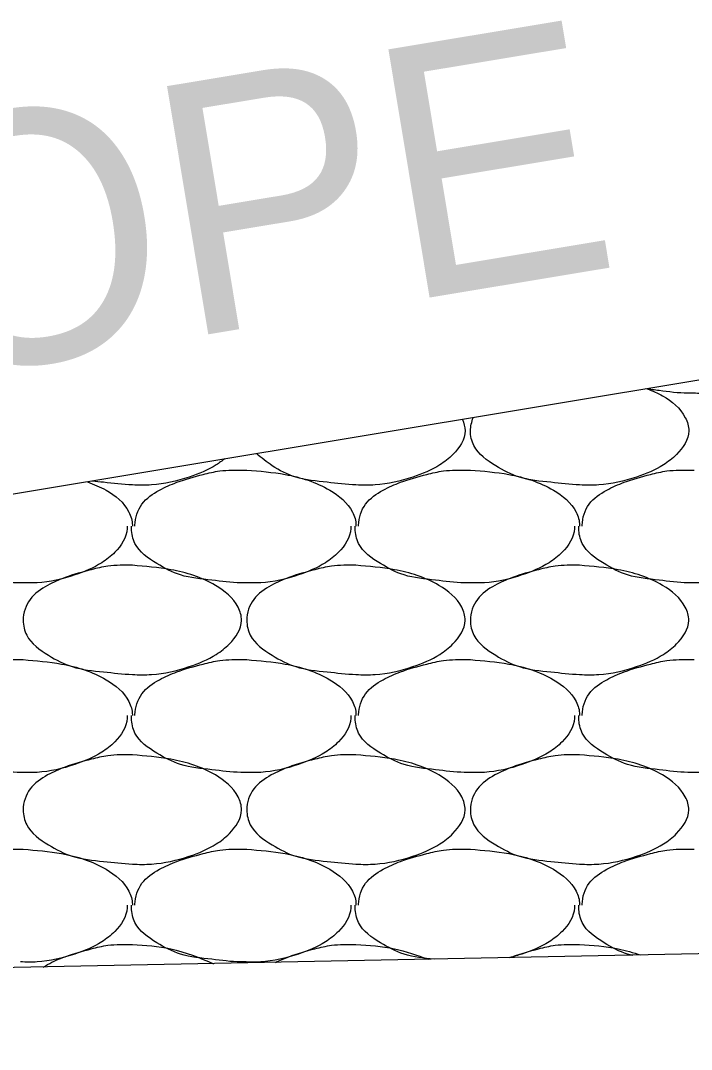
# Model space of a CAD drawing. Extents: x 1364961 to 1365294, y 367927 to 368034.
# Drawn here: x 1365182.934 to 1365184.47, y 367970.393 to 367972.749 of the extents above; entities that cross this region are included whole.
import ezdxf

# ---------------------------------------------------------------- set-up
doc = ezdxf.new("R2010")
doc.units = 0
doc.layers.add('Default', color=7, linetype='Continuous')

msp = doc.modelspace()

# ---------------------------------------------------------------- linework, layer by layer
at = {"layer": 'Default'}
for p, q in [((1365187.4981, 367972.4254), (1365166.1432, 367968.8787)), ((1365183.4461, 367971.7194), (1365183.4521, 367971.7194)), ((1365183.9581, 367971.7194), (1365183.9641, 367971.7194)), ((1365184.4701, 367971.7194), (1365184.4761, 367971.7194)), ((1365182.9341, 367971.2854), (1365182.9401, 367971.2854)), ((1365183.4461, 367971.2854), (1365183.4521, 367971.2854)), ((1365183.9581, 367971.2854), (1365183.9641, 367971.2854)), ((1365184.4701, 367971.2854), (1365184.4761, 367971.2854)), ((1365182.9341, 367970.8514), (1365182.9401, 367970.8514)), ((1365183.4461, 367970.8514), (1365183.4521, 367970.8514)), ((1365183.9581, 367970.8514), (1365183.9641, 367970.8514)), ((1365184.4701, 367970.8514), (1365184.4761, 367970.8514)), ((1365193.4821, 367970.7914), (1365175.4981, 367970.4324))]:
    msp.add_line(p, q, dxfattribs=at)
for points in [[(1365184.6781, 367971.9574), (1365184.6561, 367971.9414), (1365184.5941, 367971.9134), (1365184.5081, 367971.8954), (1365184.4701, 367971.8954)], [(1365184.3691, 367971.9054), (1365184.4041, 367971.8894), (1365184.4561, 367971.8394), (1365184.4641, 367971.8094), (1365184.4361, 367971.7554), (1365184.4061, 367971.7314), (1365184.3441, 367971.7034), (1365184.2581, 367971.6854), (1365184.2141, 367971.6854), (1365184.1481, 367971.6914), (1365184.0761, 367971.7034), (1365184.0221, 367971.7294), (1365183.9721, 367971.7754), (1365183.9641, 367971.8094), (1365183.9701, 367971.8394)], [(1365184.4701, 367971.8954), (1365184.4621, 367971.8954), (1365184.3961, 367971.9014), (1365184.3661, 367971.9054)], [(1365183.9461, 367971.8354), (1365183.9521, 367971.8094), (1365183.9241, 367971.7554), (1365183.8941, 367971.7314), (1365183.8321, 367971.7034), (1365183.7461, 367971.6854), (1365183.7021, 367971.6854), (1365183.6361, 367971.6914), (1365183.5641, 367971.7034), (1365183.5101, 367971.7294), (1365183.4741, 367971.7574)], [(1365183.4021, 367971.7454), (1365183.3821, 367971.7314), (1365183.3201, 367971.7034), (1365183.2341, 367971.6854), (1365183.1901, 367971.6854), (1365183.1241, 367971.6914), (1365183.0981, 367971.6944)], [(1365183.1961, 367971.5914), (1365183.1961, 367971.5934), (1365183.2121, 367971.6414), (1365183.2521, 367971.6734), (1365183.2921, 367971.6914), (1365183.3521, 367971.7094), (1365183.3901, 367971.7174), (1365183.4461, 367971.7194)], [(1365183.4521, 367971.7194), (1365183.5401, 367971.7094), (1365183.6421, 367971.6734), (1365183.6941, 367971.6234), (1365183.7021, 367971.5934), (1365183.7021, 367971.5914)], [(1365183.7081, 367971.5914), (1365183.7081, 367971.5934), (1365183.7241, 367971.6414), (1365183.7641, 367971.6734), (1365183.8041, 367971.6914), (1365183.8641, 367971.7094), (1365183.9021, 367971.7174), (1365183.9581, 367971.7194)], [(1365183.9641, 367971.7194), (1365184.0521, 367971.7094), (1365184.1541, 367971.6734), (1365184.2061, 367971.6234), (1365184.2141, 367971.5934), (1365184.2141, 367971.5914)], [(1365184.2201, 367971.5914), (1365184.2201, 367971.5934), (1365184.2361, 367971.6414), (1365184.2761, 367971.6734), (1365184.3161, 367971.6914), (1365184.3761, 367971.7094), (1365184.4141, 367971.7174), (1365184.4701, 367971.7194)], [(1365183.0871, 367971.6924), (1365183.1301, 367971.6734), (1365183.1821, 367971.6234), (1365183.1901, 367971.5934), (1365183.1901, 367971.5914)], [(1365182.9341, 367971.4614), (1365182.9261, 367971.4614), (1365182.8601, 367971.4674), (1365182.7881, 367971.4794), (1365182.7341, 367971.5054), (1365182.6841, 367971.5514), (1365182.6761, 367971.5854), (1365182.6761, 367971.5914)], [(1365183.1781, 367971.5914), (1365183.1781, 367971.5854), (1365183.1501, 367971.5314), (1365183.1201, 367971.5074), (1365183.0581, 367971.4794), (1365182.9721, 367971.4614), (1365182.9341, 367971.4614)], [(1365183.4461, 367971.4614), (1365183.4381, 367971.4614), (1365183.3721, 367971.4674), (1365183.3001, 367971.4794), (1365183.2461, 367971.5054), (1365183.1961, 367971.5514), (1365183.1881, 367971.5854), (1365183.1881, 367971.5914)], [(1365183.6901, 367971.5914), (1365183.6901, 367971.5854), (1365183.6621, 367971.5314), (1365183.6321, 367971.5074), (1365183.5701, 367971.4794), (1365183.4841, 367971.4614), (1365183.4461, 367971.4614)], [(1365183.9581, 367971.4614), (1365183.9501, 367971.4614), (1365183.8841, 367971.4674), (1365183.8121, 367971.4794), (1365183.7581, 367971.5054), (1365183.7081, 367971.5514), (1365183.7001, 367971.5854), (1365183.7001, 367971.5914)], [(1365184.2021, 367971.5914), (1365184.2021, 367971.5854), (1365184.1741, 367971.5314), (1365184.1441, 367971.5074), (1365184.0821, 367971.4794), (1365183.9961, 367971.4614), (1365183.9581, 367971.4614)], [(1365184.4701, 367971.4614), (1365184.4621, 367971.4614), (1365184.3961, 367971.4674), (1365184.3241, 367971.4794), (1365184.2701, 367971.5054), (1365184.2201, 367971.5514), (1365184.2121, 367971.5854), (1365184.2121, 367971.5914)], [(1365184.7141, 367971.5914), (1365184.7141, 367971.5854), (1365184.6861, 367971.5314), (1365184.6561, 367971.5074), (1365184.5941, 367971.4794), (1365184.5081, 367971.4614), (1365184.4701, 367971.4614)], [(1365183.1901, 367971.5014), (1365183.2781, 367971.4914), (1365183.3801, 367971.4554), (1365183.4321, 367971.4054), (1365183.4401, 367971.3754), (1365183.4121, 367971.3214), (1365183.3821, 367971.2974), (1365183.3201, 367971.2694), (1365183.2341, 367971.2514), (1365183.1901, 367971.2514), (1365183.1241, 367971.2574), (1365183.0521, 367971.2694), (1365182.9981, 367971.2954), (1365182.9481, 367971.3414), (1365182.9401, 367971.3754), (1365182.9561, 367971.4234), (1365182.9961, 367971.4554), (1365183.0361, 367971.4734), (1365183.0961, 367971.4914), (1365183.1341, 367971.4994), (1365183.1901, 367971.5014)], [(1365183.7021, 367971.5014), (1365183.7901, 367971.4914), (1365183.8921, 367971.4554), (1365183.9441, 367971.4054), (1365183.9521, 367971.3754), (1365183.9241, 367971.3214), (1365183.8941, 367971.2974), (1365183.8321, 367971.2694), (1365183.7461, 367971.2514), (1365183.7021, 367971.2514), (1365183.6361, 367971.2574), (1365183.5641, 367971.2694), (1365183.5101, 367971.2954), (1365183.4601, 367971.3414), (1365183.4521, 367971.3754), (1365183.4681, 367971.4234), (1365183.5081, 367971.4554), (1365183.5481, 367971.4734), (1365183.6081, 367971.4914), (1365183.6461, 367971.4994), (1365183.7021, 367971.5014)], [(1365184.2141, 367971.5014), (1365184.3021, 367971.4914), (1365184.4041, 367971.4554), (1365184.4561, 367971.4054), (1365184.4641, 367971.3754), (1365184.4361, 367971.3214), (1365184.4061, 367971.2974), (1365184.3441, 367971.2694), (1365184.2581, 367971.2514), (1365184.2141, 367971.2514), (1365184.1481, 367971.2574), (1365184.0761, 367971.2694), (1365184.0221, 367971.2954), (1365183.9721, 367971.3414), (1365183.9641, 367971.3754), (1365183.9801, 367971.4234), (1365184.0201, 367971.4554), (1365184.0601, 367971.4734), (1365184.1201, 367971.4914), (1365184.1581, 367971.4994), (1365184.2141, 367971.5014)], [(1365182.6841, 367971.1574), (1365182.6841, 367971.1594), (1365182.7001, 367971.2074), (1365182.7401, 367971.2394), (1365182.7801, 367971.2574), (1365182.8401, 367971.2754), (1365182.8781, 367971.2834), (1365182.9341, 367971.2854)], [(1365182.9401, 367971.2854), (1365183.0281, 367971.2754), (1365183.1301, 367971.2394), (1365183.1821, 367971.1894), (1365183.1901, 367971.1594), (1365183.1901, 367971.1574)], [(1365183.1961, 367971.1574), (1365183.1961, 367971.1594), (1365183.2121, 367971.2074), (1365183.2521, 367971.2394), (1365183.2921, 367971.2574), (1365183.3521, 367971.2754), (1365183.3901, 367971.2834), (1365183.4461, 367971.2854)], [(1365183.4521, 367971.2854), (1365183.5401, 367971.2754), (1365183.6421, 367971.2394), (1365183.6941, 367971.1894), (1365183.7021, 367971.1594), (1365183.7021, 367971.1574)], [(1365183.7081, 367971.1574), (1365183.7081, 367971.1594), (1365183.7241, 367971.2074), (1365183.7641, 367971.2394), (1365183.8041, 367971.2574), (1365183.8641, 367971.2754), (1365183.9021, 367971.2834), (1365183.9581, 367971.2854)], [(1365183.9641, 367971.2854), (1365184.0521, 367971.2754), (1365184.1541, 367971.2394), (1365184.2061, 367971.1894), (1365184.2141, 367971.1594), (1365184.2141, 367971.1574)], [(1365184.2201, 367971.1574), (1365184.2201, 367971.1594), (1365184.2361, 367971.2074), (1365184.2761, 367971.2394), (1365184.3161, 367971.2574), (1365184.3761, 367971.2754), (1365184.4141, 367971.2834), (1365184.4701, 367971.2854)], [(1365182.9341, 367971.0274), (1365182.9261, 367971.0274), (1365182.8601, 367971.0334), (1365182.7881, 367971.0454), (1365182.7341, 367971.0714), (1365182.6841, 367971.1174), (1365182.6761, 367971.1514), (1365182.6761, 367971.1574)], [(1365183.1781, 367971.1574), (1365183.1781, 367971.1514), (1365183.1501, 367971.0974), (1365183.1201, 367971.0734), (1365183.0581, 367971.0454), (1365182.9721, 367971.0274), (1365182.9341, 367971.0274)], [(1365183.4461, 367971.0274), (1365183.4381, 367971.0274), (1365183.3721, 367971.0334), (1365183.3001, 367971.0454), (1365183.2461, 367971.0714), (1365183.1961, 367971.1174), (1365183.1881, 367971.1514), (1365183.1881, 367971.1574)], [(1365183.6901, 367971.1574), (1365183.6901, 367971.1514), (1365183.6621, 367971.0974), (1365183.6321, 367971.0734), (1365183.5701, 367971.0454), (1365183.4841, 367971.0274), (1365183.4461, 367971.0274)], [(1365183.9581, 367971.0274), (1365183.9501, 367971.0274), (1365183.8841, 367971.0334), (1365183.8121, 367971.0454), (1365183.7581, 367971.0714), (1365183.7081, 367971.1174), (1365183.7001, 367971.1514), (1365183.7001, 367971.1574)], [(1365184.2021, 367971.1574), (1365184.2021, 367971.1514), (1365184.1741, 367971.0974), (1365184.1441, 367971.0734), (1365184.0821, 367971.0454), (1365183.9961, 367971.0274), (1365183.9581, 367971.0274)], [(1365184.4701, 367971.0274), (1365184.4621, 367971.0274), (1365184.3961, 367971.0334), (1365184.3241, 367971.0454), (1365184.2701, 367971.0714), (1365184.2201, 367971.1174), (1365184.2121, 367971.1514), (1365184.2121, 367971.1574)], [(1365184.7141, 367971.1574), (1365184.7141, 367971.1514), (1365184.6861, 367971.0974), (1365184.6561, 367971.0734), (1365184.5941, 367971.0454), (1365184.5081, 367971.0274), (1365184.4701, 367971.0274)], [(1365183.1901, 367971.0674), (1365183.2781, 367971.0574), (1365183.3801, 367971.0214), (1365183.4321, 367970.9714), (1365183.4401, 367970.9414), (1365183.4121, 367970.8874), (1365183.3821, 367970.8634), (1365183.3201, 367970.8354), (1365183.2341, 367970.8174), (1365183.1901, 367970.8174), (1365183.1241, 367970.8234), (1365183.0521, 367970.8354), (1365182.9981, 367970.8614), (1365182.9481, 367970.9074), (1365182.9401, 367970.9414), (1365182.9561, 367970.9894), (1365182.9961, 367971.0214), (1365183.0361, 367971.0394), (1365183.0961, 367971.0574), (1365183.1341, 367971.0654), (1365183.1901, 367971.0674)], [(1365183.7021, 367971.0674), (1365183.7901, 367971.0574), (1365183.8921, 367971.0214), (1365183.9441, 367970.9714), (1365183.9521, 367970.9414), (1365183.9241, 367970.8874), (1365183.8941, 367970.8634), (1365183.8321, 367970.8354), (1365183.7461, 367970.8174), (1365183.7021, 367970.8174), (1365183.6361, 367970.8234), (1365183.5641, 367970.8354), (1365183.5101, 367970.8614), (1365183.4601, 367970.9074), (1365183.4521, 367970.9414), (1365183.4681, 367970.9894), (1365183.5081, 367971.0214), (1365183.5481, 367971.0394), (1365183.6081, 367971.0574), (1365183.6461, 367971.0654), (1365183.7021, 367971.0674)], [(1365184.2141, 367971.0674), (1365184.3021, 367971.0574), (1365184.4041, 367971.0214), (1365184.4561, 367970.9714), (1365184.4641, 367970.9414), (1365184.4361, 367970.8874), (1365184.4061, 367970.8634), (1365184.3441, 367970.8354), (1365184.2581, 367970.8174), (1365184.2141, 367970.8174), (1365184.1481, 367970.8234), (1365184.0761, 367970.8354), (1365184.0221, 367970.8614), (1365183.9721, 367970.9074), (1365183.9641, 367970.9414), (1365183.9801, 367970.9894), (1365184.0201, 367971.0214), (1365184.0601, 367971.0394), (1365184.1201, 367971.0574), (1365184.1581, 367971.0654), (1365184.2141, 367971.0674)], [(1365182.6841, 367970.7234), (1365182.6841, 367970.7254), (1365182.7001, 367970.7734), (1365182.7401, 367970.8054), (1365182.7801, 367970.8234), (1365182.8401, 367970.8414), (1365182.8781, 367970.8494), (1365182.9341, 367970.8514)], [(1365182.9401, 367970.8514), (1365183.0281, 367970.8414), (1365183.1301, 367970.8054), (1365183.1821, 367970.7554), (1365183.1901, 367970.7254), (1365183.1901, 367970.7234)], [(1365183.1961, 367970.7234), (1365183.1961, 367970.7254), (1365183.2121, 367970.7734), (1365183.2521, 367970.8054), (1365183.2921, 367970.8234), (1365183.3521, 367970.8414), (1365183.3901, 367970.8494), (1365183.4461, 367970.8514)], [(1365183.4521, 367970.8514), (1365183.5401, 367970.8414), (1365183.6421, 367970.8054), (1365183.6941, 367970.7554), (1365183.7021, 367970.7254), (1365183.7021, 367970.7234)], [(1365183.7081, 367970.7234), (1365183.7081, 367970.7254), (1365183.7241, 367970.7734), (1365183.7641, 367970.8054), (1365183.8041, 367970.8234), (1365183.8641, 367970.8414), (1365183.9021, 367970.8494), (1365183.9581, 367970.8514)], [(1365183.9641, 367970.8514), (1365184.0521, 367970.8414), (1365184.1541, 367970.8054), (1365184.2061, 367970.7554), (1365184.2141, 367970.7254), (1365184.2141, 367970.7234)], [(1365184.2201, 367970.7234), (1365184.2201, 367970.7254), (1365184.2361, 367970.7734), (1365184.2761, 367970.8054), (1365184.3161, 367970.8234), (1365184.3761, 367970.8414), (1365184.4141, 367970.8494), (1365184.4701, 367970.8514)], [(1365183.1781, 367970.7234), (1365183.1781, 367970.7174), (1365183.1501, 367970.6634), (1365183.1201, 367970.6394), (1365183.0581, 367970.6114), (1365182.9721, 367970.5934), (1365182.9341, 367970.5934)], [(1365183.4461, 367970.5934), (1365183.4381, 367970.5934), (1365183.3721, 367970.5994), (1365183.3001, 367970.6114), (1365183.2461, 367970.6374), (1365183.1961, 367970.6834), (1365183.1881, 367970.7174), (1365183.1881, 367970.7234)], [(1365183.6901, 367970.7234), (1365183.6901, 367970.7174), (1365183.6621, 367970.6634), (1365183.6321, 367970.6394), (1365183.5701, 367970.6114), (1365183.4841, 367970.5934), (1365183.4461, 367970.5934)], [(1365183.8811, 367970.5994), (1365183.8121, 367970.6114), (1365183.7581, 367970.6374), (1365183.7081, 367970.6834), (1365183.7001, 367970.7174), (1365183.7001, 367970.7234)], [(1365184.2021, 367970.7234), (1365184.2021, 367970.7174), (1365184.1741, 367970.6634), (1365184.1441, 367970.6394), (1365184.0821, 367970.6114), (1365184.0541, 367970.6034)], [(1365184.3361, 367970.6084), (1365184.3241, 367970.6114), (1365184.2701, 367970.6374), (1365184.2201, 367970.6834), (1365184.2121, 367970.7174), (1365184.2121, 367970.7234)], [(1365182.9861, 367970.5814), (1365182.9961, 367970.5874), (1365183.0361, 367970.6054), (1365183.0961, 367970.6234), (1365183.1341, 367970.6314), (1365183.1901, 367970.6334)], [(1365183.1901, 367970.6334), (1365183.2781, 367970.6234), (1365183.3761, 367970.5894)], [(1365183.5181, 367970.5924), (1365183.5481, 367970.6054), (1365183.6081, 367970.6234), (1365183.6461, 367970.6314), (1365183.7021, 367970.6334)], [(1365183.7021, 367970.6334), (1365183.7901, 367970.6234), (1365183.8671, 367970.5994)], [(1365184.0541, 367970.6034), (1365184.0601, 367970.6054), (1365184.1201, 367970.6234), (1365184.1581, 367970.6314), (1365184.2141, 367970.6334)], [(1365184.2141, 367970.6334), (1365184.3021, 367970.6234), (1365184.3541, 367970.6094)]]:
    msp.add_spline(points, degree=3, dxfattribs=at)

# ---------------------------------------------------------------- texts
msp.add_text('EXIST. SLOPE', height=0.576, rotation=9.4298, dxfattribs=at).set_placement((1365179.1632, 367971.3326))

doc.saveas('drawing.dxf')
